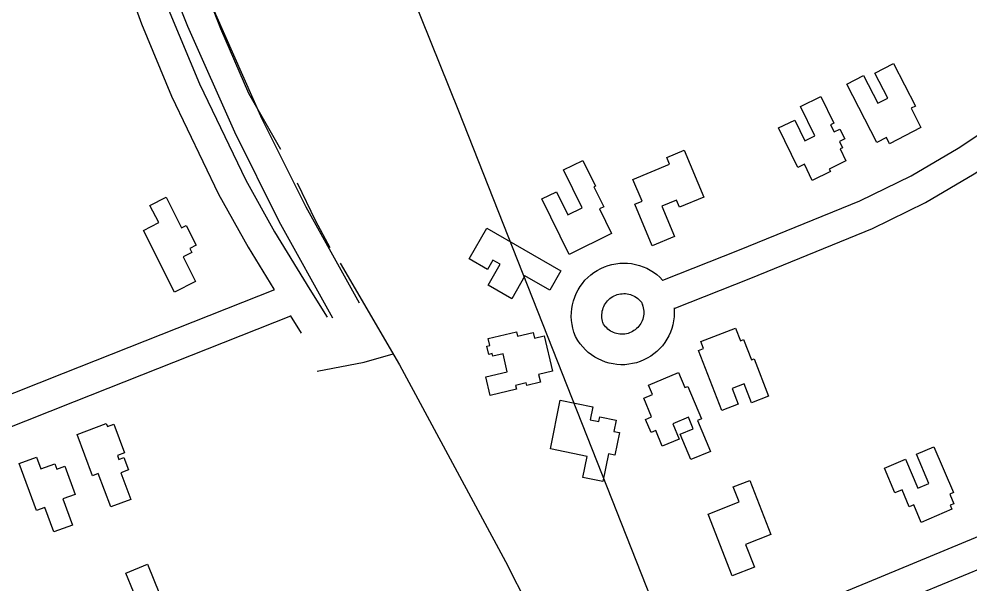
# Model space of a CAD drawing. Extents: x 3329297 to 3367176, y 649250 to 674653.
# Drawn here: x 3350330 to 3351266, y 670958 to 671514 of the extents above; entities that cross this region are included whole.
import ezdxf

# ---------------------------------------------------------------- set-up
doc = ezdxf.new("R2010")
doc.units = 0
for name, color, linetype in [('V-BLDG-OTLN', 7, 'Continuous'), ('V-ROAD-CNTR', 7, 'Continuous'), ('V-TOPO-SHOR', 7, 'Continuous')]:
    doc.layers.add(name, color=color, linetype=linetype)

msp = doc.modelspace()

# ---------------------------------------------------------------- linework, layer by layer
at = {"layer": 'V-BLDG-OTLN'}
for points in [[(3351174.28, 671392.61), (3351144.52, 671450.09), (3351160.91, 671458.57), (3351175.11, 671431.15), (3351184.94, 671436.24), (3351172.21, 671460.84), (3351190.42, 671470.27), (3351212.07, 671428.46), (3351207.78, 671426.24), (3351217.53, 671407.41), (3351186.64, 671391.42), (3351183.54, 671397.4)], [(3351113.19, 671399.15), (3351099, 671428.12), (3351118.95, 671437.89), (3351131.9, 671411.45), (3351128.74, 671409.9), (3351132.17, 671402.92), (3351137.91, 671405.73), (3351142.62, 671396.11), (3351137.35, 671393.53), (3351140.34, 671387.42), (3351138, 671386.27), (3351143.76, 671374.49), (3351127.4, 671366.48), (3351128.56, 671364.11), (3351110.67, 671355.35), (3351102.87, 671371.27), (3351096.48, 671368.15), (3351077.53, 671406.85), (3351093.36, 671414.6), (3351103.3, 671394.31)], [(3350953.12, 671291.02), (3350936.19, 671331.94), (3350943.21, 671334.84), (3350934.34, 671356.28), (3350970.21, 671371.12), (3350967.46, 671377.77), (3350984.81, 671384.94), (3351003.85, 671338.91), (3350979.98, 671329.03), (3350977.12, 671335.94), (3350962.66, 671329.95), (3350975, 671300.07)], [(3350884.27, 671328.36), (3350865.97, 671365.61), (3350884.98, 671374.95), (3350897.44, 671349.61), (3350895.89, 671348.85), (3350905.51, 671329.28), (3350901.38, 671327.24), (3350913.26, 671303.07), (3350871.49, 671282.53), (3350844.65, 671337.12), (3350858.98, 671344.16), (3350870.16, 671321.42)], [(3350483.52, 671245.46), (3350452.83, 671306.2), (3350467.88, 671313.81), (3350459.31, 671330.77), (3350475.16, 671338.78), (3350490.31, 671308.79), (3350494.93, 671311.12), (3350504.84, 671291.5), (3350498.48, 671288.29), (3350500.43, 671284.45), (3350491.78, 671280.08), (3350504.04, 671255.83)], [(3350790.52, 671308.32), (3350863.49, 671266.38), (3350852.55, 671247.35), (3350828.12, 671261.4), (3350815.24, 671239.01), (3350791.84, 671252.46), (3350803.56, 671272.84), (3350796.58, 671276.86), (3350791.35, 671267.76), (3350773.2, 671278.2)], [(3350846.83, 671202.55), (3350855.04, 671167.62), (3350841.52, 671164.44), (3350843.33, 671156.76), (3350829.82, 671153.59), (3350829.21, 671156.16), (3350818.86, 671153.73), (3350819.77, 671149.88), (3350793.93, 671143.81), (3350789.6, 671162.23), (3350810.69, 671167.18), (3350806.54, 671184.85), (3350796.57, 671182.51), (3350795.99, 671184.98), (3350792.58, 671184.18), (3350790.7, 671192.2), (3350793.45, 671192.85), (3350791.81, 671199.81), (3350819.84, 671206.4), (3350820.8, 671202.28), (3350836.13, 671205.88), (3350837.44, 671200.34)], [(3351021.74, 671129.18), (3350998.87, 671188.03), (3351003.71, 671189.91), (3351001.02, 671196.82), (3351035.28, 671210.13), (3351040.13, 671197.66), (3351042.99, 671198.77), (3351050.77, 671178.76), (3351053.56, 671179.84), (3351067.77, 671143.26), (3351050.96, 671136.73), (3351043.76, 671155.25), (3351031.77, 671150.59), (3351037.68, 671135.38)], [(3350949.65, 671154.12), (3350979.08, 671166.47), (3350985.33, 671151.58), (3350988.23, 671152.8), (3351001.6, 671120.96), (3350997.8, 671119.36), (3351010.61, 671088.83), (3350991.35, 671080.74), (3350980.88, 671105.68), (3350993.61, 671111.02), (3350988.85, 671122.36), (3350973.45, 671115.9), (3350979.72, 671100.95), (3350963.15, 671094), (3350956.7, 671109.37), (3350952.1, 671107.45), (3350946.71, 671120.29), (3350952.65, 671122.78), (3350944.92, 671141.21), (3350953.55, 671144.84)], [(3350889.34, 671083.94), (3350853.06, 671091.36), (3350862.86, 671139.29), (3350894.76, 671132.77), (3350892.14, 671119.96), (3350900.65, 671118.23), (3350901.57, 671122.75), (3350917.65, 671119.46), (3350915.42, 671108.56), (3350921.01, 671107.42), (3350916.47, 671085.22), (3350910.18, 671086.5), (3350904.6, 671059.25), (3350885.11, 671063.24)], [(3350402.73, 671064.93), (3350387.64, 671105.41), (3350416.35, 671116.12), (3350417.37, 671113.4), (3350423.69, 671115.76), (3350434.28, 671087.35), (3350427.38, 671084.78), (3350428.78, 671081.02), (3350433.72, 671082.86), (3350438.31, 671070.56), (3350430.75, 671067.74), (3350440.5, 671041.57), (3350420.74, 671034.2), (3350408.48, 671067.07)], [(3351230.25, 671093.43), (3351249.46, 671048.37), (3351245.8, 671046.81), (3351249.82, 671037.38), (3351246.38, 671035.91), (3351248.08, 671031.92), (3351217.81, 671019.01), (3351210.48, 671036.2), (3351206.07, 671034.32), (3351198.95, 671051.03), (3351192.02, 671048.07), (3351181.65, 671072.38), (3351202.45, 671081.25), (3351214.59, 671052.79), (3351225.41, 671057.4), (3351213.16, 671086.14)], [(3350375.63, 671074.17), (3350385.69, 671046.57), (3350373.58, 671042.16), (3350383.01, 671016.3), (3350364.69, 671009.62), (3350355.87, 671033.83), (3350347.55, 671030.8), (3350330.69, 671077.07), (3350347.63, 671083.25), (3350351.87, 671071.64), (3350365.76, 671076.7), (3350367.73, 671071.29)], [(3351032.01, 670966.53), (3351008.23, 671027.22), (3351038.7, 671039.16), (3351032.94, 671053.86), (3351049.19, 671060.22), (3351070.02, 671007.06), (3351045.12, 670997.3), (3351053.81, 670975.08)], [(3350456.83, 670977.94), (3350468.73, 670948.95), (3350472.49, 670950.5), (3350489.61, 670908.82), (3350466.52, 670899.34), (3350464, 670905.46), (3350456.58, 670902.41), (3350445.16, 670930.24), (3350450.66, 670932.5), (3350435.58, 670969.22)]]:
    msp.add_lwpolyline(points, close=True, dxfattribs=at)
at = {"layer": 'V-ROAD-CNTR'}
for points in [[(3350489.09, 672853.44), (3350472.26, 672803.87), (3350447.54, 672726.75), (3350415.46, 672614.75), (3350398.77, 672538.8), (3350384.75, 672462.7), (3350374.05, 672367.1), (3350365.05, 672226.24), (3350365.11, 672221.62), (3350366.6, 672116.56), (3350375.14, 672000.21), (3350382.92, 671930.77), (3350395.94, 671857.08), (3350402.72, 671823.68), (3350409.84, 671788.59), (3350410.69, 671784.42), (3350433.28, 671693.34), (3350452.45, 671628.41), (3350476.01, 671558.2), (3350496.16, 671507.1), (3350542.3, 671403), (3350585.91, 671315.39), (3350638.93, 671220.25)], [(3350382.75, 672501.76), (3350366.59, 672396.26), (3350356.89, 672279.85), (3350354.14, 672186.98), (3350354.99, 672170.25), (3350355.4, 672162.29), (3350359.13, 672088.79), (3350369.29, 671976.5), (3350387.21, 671856.43), (3350407.72, 671752.87), (3350429.11, 671670.11), (3350451.38, 671596.83), (3350478.8, 671520.14), (3350507.93, 671450.4), (3350553.45, 671355.46), (3350581.66, 671304.82), (3350616.61, 671248.09), (3350633.48, 671220.7)], [(3349239.46, 671977.05), (3350087.86, 672316.15), (3350365.52, 672424.62), (3350390.35, 672423.79), (3350396.16, 672406.63), (3350409.32, 672371.18), (3350425.49, 672305.2), (3350432.88, 672277.35), (3350442.56, 672249.72), (3350448.83, 672216.52), (3350456.6, 672189.83), (3350467.06, 672157.8), (3350762.58, 671423.57), (3351229.05, 670242.81)], [(3350326.35, 672142.78), (3350329.2, 672086.67), (3350339.49, 671972.93), (3350357.64, 671851.3), (3350378.46, 671746.19), (3350400.23, 671661.99), (3350422.89, 671587.42), (3350450.82, 671509.3), (3350480.54, 671438.12), (3350526.8, 671341.67), (3350555.77, 671289.65), (3350581.24, 671248.31)], [(3350442.55, 671780.57), (3350462.24, 671701.21), (3350481.07, 671637.44), (3350504.2, 671568.49), (3350523.84, 671518.69), (3350569.46, 671415.76), (3350612.45, 671329.38), (3350665.13, 671234.85)], [(3350963.68, 671257.08), (3351038.95, 671287.03), (3351157.59, 671335.27), (3351207.93, 671359.9), (3351254.09, 671387.14), (3351304.96, 671420.64), (3351365.12, 671462.59), (3351386.75, 671481.01), (3351418.54, 671508.09)], [(3350974.83, 671229.23), (3351050.15, 671259.2), (3351169.85, 671307.87), (3351222.16, 671333.47), (3351269.97, 671361.68), (3351321.79, 671395.8), (3351383.47, 671438.81), (3351394.32, 671448.05)], [(3350974.75, 671229.97), (3350974.88, 671228.78), (3350974.98, 671224.91), (3350974.79, 671221.04), (3350974.31, 671217.19), (3350973.54, 671213.4), (3350972.49, 671209.67), (3350971.16, 671206.03), (3350969.56, 671202.5), (3350967.7, 671199.11), (3350965.59, 671195.86), (3350963.24, 671192.78), (3350960.67, 671189.89), (3350957.88, 671187.19), (3350954.9, 671184.72), (3350951.75, 671182.48), (3350948.43, 671180.47), (3350944.97, 671178.72), (3350941.39, 671177.25), (3350937.71, 671176.04), (3350933.95, 671175.11), (3350930.13, 671174.47), (3350926.27, 671174.12), (3350922.4, 671174.06), (3350918.53, 671174.29), (3350914.69, 671174.81), (3350910.9, 671175.62), (3350907.18, 671176.72), (3350903.57, 671178.08), (3350900.06, 671179.72), (3350896.68, 671181.61), (3350893.45, 671183.76), (3350890.39, 671186.14), (3350887.52, 671188.75), (3350884.87, 671191.56), (3350882.42, 671194.56), (3350880.21, 671197.74), (3350877.86, 671201.74), (3350876.23, 671206.12), (3350875.16, 671209.87), (3350874.37, 671213.68), (3350873.86, 671217.55), (3350873.66, 671221.45), (3350873.74, 671225.35), (3350874.12, 671229.22), (3350874.79, 671233.07), (3350875.75, 671236.85), (3350876.99, 671240.55), (3350878.5, 671244.14), (3350880.28, 671247.61), (3350882.31, 671250.93), (3350884.6, 671254.1), (3350887.11, 671257.08), (3350889.84, 671259.87), (3350892.78, 671262.44), (3350895.89, 671264.78), (3350899.17, 671266.88), (3350902.61, 671268.73), (3350906.18, 671270.32), (3350909.85, 671271.63), (3350913.61, 671272.66), (3350917.44, 671273.41), (3350921.32, 671273.86), (3350925.2, 671274.02), (3350929.1, 671273.89), (3350932.98, 671273.46), (3350936.82, 671272.75), (3350940.59, 671271.74), (3350944.27, 671270.46), (3350947.84, 671268.9), (3350951.29, 671267.08), (3350954.59, 671265.01), (3350957.73, 671262.69), (3350960.68, 671260.13), (3350963.43, 671257.37), (3350963.75, 671257)], [(3350581.67, 671247.6), (3350373.82, 671165.57), (3350084.61, 671050.85), (3349958.38, 671002.81)], [(3350943.37, 671233.68), (3350944.07, 671231.62), (3350944.47, 671230.06), (3350944.75, 671228.47), (3350944.92, 671226.86), (3350944.96, 671225.25), (3350944.88, 671223.64), (3350944.68, 671222.04), (3350944.36, 671220.45), (3350943.92, 671218.9), (3350943.37, 671217.39), (3350942.7, 671215.92), (3350941.93, 671214.51), (3350941.05, 671213.16), (3350940.07, 671211.87), (3350939, 671210.66), (3350937.84, 671209.55), (3350936.59, 671208.51), (3350935.28, 671207.57), (3350933.9, 671206.75), (3350932.46, 671206.02), (3350930.97, 671205.4), (3350929.43, 671204.9), (3350927.87, 671204.51), (3350926.28, 671204.25), (3350924.67, 671204.1), (3350923.06, 671204.07), (3350921.44, 671204.17), (3350919.85, 671204.39), (3350918.28, 671204.72), (3350916.73, 671205.18), (3350915.21, 671205.75), (3350913.75, 671206.43), (3350912.34, 671207.22), (3350911, 671208.12), (3350909.73, 671209.1), (3350908.54, 671210.19), (3350907.43, 671211.36), (3350906.41, 671212.61), (3350905.49, 671213.94), (3350905.06, 671214.67), (3350904.75, 671215.48), (3350904.3, 671217.06), (3350903.97, 671218.66), (3350903.76, 671220.29), (3350903.67, 671221.92), (3350903.71, 671223.56), (3350903.87, 671225.19), (3350904.15, 671226.8), (3350904.55, 671228.39), (3350905.07, 671229.94), (3350905.71, 671231.45), (3350906.46, 671232.91), (3350907.31, 671234.31), (3350908.27, 671235.63), (3350909.32, 671236.89), (3350910.47, 671238.06), (3350911.7, 671239.13), (3350913.01, 671240.12), (3350914.4, 671241), (3350915.84, 671241.78), (3350917.33, 671242.44), (3350918.87, 671243), (3350920.45, 671243.43), (3350922.06, 671243.74), (3350923.68, 671243.93), (3350925.33, 671244), (3350926.96, 671243.95), (3350928.59, 671243.77), (3350930.19, 671243.47), (3350931.78, 671243.04), (3350933.33, 671242.5), (3350934.83, 671241.85), (3350936.28, 671241.09), (3350937.66, 671240.21), (3350938.98, 671239.24), (3350940.21, 671238.17), (3350941.37, 671237.01), (3350942.44, 671235.77), (3350942.61, 671235.53), (3350943.63, 671232.96)], [(3350597.66, 671221.66), (3350384.86, 671137.68), (3350095.48, 671022.89), (3349962.51, 670972.28)], [(3350597.22, 671222.37), (3350607.94, 671204.96)], [(3351591, 671193.63), (3351537.93, 671154.16), (3351483.67, 671116.41), (3351430.41, 671083.9), (3351357.99, 671044.42), (3351288.25, 671010.99), (3351165.11, 670960.09), (3351097.29, 670931.91)], [(3351609.38, 671169.92), (3351555.45, 671129.81), (3351500.06, 671091.27), (3351445.42, 671057.91), (3351371.66, 671017.7), (3351300.48, 670983.58), (3351176.59, 670932.37), (3351107.99, 670903.87)]]:
    msp.add_lwpolyline(points, dxfattribs=at)
at = {"layer": 'V-TOPO-SHOR'}
for points in [[(3350445.7, 671761.82), (3350488.63, 671611.77), (3350503.36, 671569.09), (3350528.49, 671504.62), (3350556.23, 671441.02), (3350587.56, 671386.07)], [(3350604.02, 671353.01), (3350622.16, 671315.53), (3350636.06, 671289.5)], [(3350646.47, 671273.84), (3350704.86, 671173.99), (3350808.98, 670980.53), (3350831.54, 670936.09), (3350841.93, 670905.6), (3350872.25, 670822.84), (3350905.99, 670707), (3350930.21, 670625.12), (3350941.43, 670568.51), (3350939.67, 670557.2), (3350930.95, 670551.12), (3350907.44, 670547.68), (3350893.5, 670543.35), (3350886.51, 670530.31), (3350887.35, 670509.41), (3350896.78, 670431.91), (3350899.38, 670427.56), (3350908.95, 670424.06), (3350951.61, 670423.11), (3350957.7, 670419.61), (3350962.03, 670406.55), (3350969.64, 670285.52), (3350969.42, 670164.52), (3350964.92, 670080.95)], [(3350623.67, 671167.84), (3350670.05, 671176.66), (3350698.54, 671184.81)]]:
    msp.add_lwpolyline(points, dxfattribs=at)

doc.saveas('drawing.dxf')
